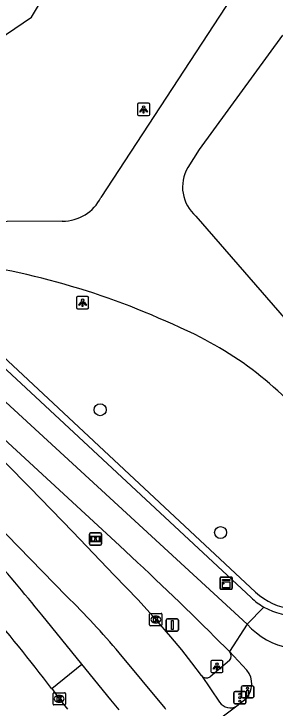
# Model space of a CAD drawing. Extents: x 161087 to 161922, y 382574 to 383873.
# Drawn here: x 161537.1 to 161558.4, y 382762.3 to 382818.8 of the extents above; entities that cross this region are included whole.
import ezdxf

# ---------------------------------------------------------------- set-up
doc = ezdxf.new("R2010")
doc.units = 0
for name, color, linetype in [('IMGEO_Boom', 7, 'Continuous'), ('IMGEO_Drukknoppaal', 7, 'Continuous'), ('IMGEO_Fietspad_gesloten', 7, 'Continuous'), ('IMGEO_Groenvoorziening', 7, 'Continuous'), ('IMGEO_Informatiebord', 7, 'Continuous'), ('IMGEO_Kast', 7, 'Continuous'), ('IMGEO_Kolk', 7, 'Continuous'), ('IMGEO_Lichtpunt', 7, 'Continuous'), ('IMGEO_Muur', 7, 'Continuous'), ('IMGEO_OVBaan_gesloten', 7, 'Continuous'), ('IMGEO_Rijbaan_lokaal_gesloten', 7, 'Continuous'), ('IMGEO_Verkeersbordpaal', 7, 'Continuous'), ('IMGEO_Verkeersregelinstallatiepaal', 7, 'Continuous'), ('IMGEO_Voetpad_gesloten', 7, 'Continuous'), ('IMGEO_Voetpad_open', 7, 'Continuous')]:
    doc.layers.add(name, color=color, linetype=linetype)

msp = doc.modelspace()

# ---------------------------------------------------------------- linework, layer by layer
at = {"layer": 'IMGEO_Boom'}
for centre in [(161544.144, 382786.615), (161553.947, 382776.616)]:
    msp.add_circle(centre, 0.489, dxfattribs=at)
at = {"layer": 'IMGEO_Drukknoppaal'}
for p, q in [((161555.647, 382763.252), (161555.647, 382764.052)), ((161555.647, 382764.052), (161555.647, 382763.252)), ((161555.747, 382764.152), (161556.537, 382764.152)), ((161556.537, 382764.152), (161555.747, 382764.152)), ((161556.637, 382764.052), (161556.637, 382763.252)), ((161556.637, 382763.252), (161556.637, 382764.052)), ((161556.537, 382763.152), (161555.747, 382763.152)), ((161555.747, 382763.152), (161556.537, 382763.152))]:
    msp.add_line(p, q, dxfattribs=at)
msp.add_lwpolyline([(161556.217, 382763.777), (161556.217, 382763.277), (161556.067, 382763.277), (161556.067, 382763.777), (161556.217, 382763.777)], dxfattribs=at)
msp.add_circle((161556.142, 382763.942), 0.085, dxfattribs=at)
for centre, start, end in [((161555.747, 382764.052), 90, 180), ((161555.747, 382764.052), 90, 180), ((161556.537, 382764.052), 0, 90), ((161556.537, 382764.052), 360, 90), ((161555.747, 382763.252), 180, 270), ((161555.747, 382763.252), 180, 270), ((161556.537, 382763.252), 270, 0), ((161556.537, 382763.252), 270, 0)]:
    msp.add_arc(centre, 0.1, start, end, dxfattribs=at)
at = {"layer": 'IMGEO_Fietspad_gesloten'}
for points in [[(161556.116, 382769.155), (161524.253, 382798.423), (161517.676, 382804.37), (161517.032, 382804.946)], [(161526.128, 382793.617), (161545.714, 382775.568)], [(161556.116, 382769.155), (161554.682, 382766.93)], [(161553.481, 382768.115), (161554.682, 382766.93)], [(161554.682, 382766.93), (161556.093, 382765.409)], [(161556.017, 382763.092), (161555.258, 382762.491)]]:
    msp.add_lwpolyline(points, dxfattribs=at)
for centre, radius, start, end in [((161353.913, 382567.913), 282.68, 45.09091, 47.27286), ((161560.572, 382773.066), 5.929, 221.2743, 298.6265), ((161554.694, 382764.295), 1.788, 317.7212, 38.5215)]:
    msp.add_arc(centre, radius, start, end, dxfattribs=at)
at = {"layer": 'IMGEO_Groenvoorziening'}
msp.add_lwpolyline([(161520.913, 382804.24), (161528.275, 382812.282), (161531.754, 382813.944), (161538.564, 382818.562), (161541.884, 382824.196), (161545.807, 382829.562), (161546.278, 382830.041), (161548.394, 382832.187), (161550.559, 382834.385), (161555.053, 382836.506), (161559.002, 382842.214), (161562.781, 382845.94), (161566.474, 382849.373), (161572.424, 382853.034), (161577.604, 382855.911), (161578.943, 382855.382)], dxfattribs=at)
at = {"layer": 'IMGEO_Informatiebord'}
for p, q in [((161543.263, 382775.697), (161543.263, 382776.497)), ((161543.263, 382776.497), (161543.263, 382775.697)), ((161543.363, 382776.597), (161544.153, 382776.597)), ((161544.153, 382776.597), (161543.363, 382776.597)), ((161544.253, 382776.497), (161544.253, 382775.697)), ((161544.253, 382775.697), (161544.253, 382776.497)), ((161544.153, 382775.597), (161543.363, 382775.597)), ((161543.363, 382775.597), (161544.153, 382775.597))]:
    msp.add_line(p, q, dxfattribs=at)
for points in [[(161543.364, 382776.329), (161544.152, 382776.329), (161544.152, 382775.865), (161543.364, 382775.865), (161543.364, 382776.329)], [(161543.429, 382776.264), (161543.429, 382775.93), (161543.704, 382775.93), (161543.705, 382776.143), (161543.809, 382776.144), (161543.81, 382775.93), (161544.087, 382775.93), (161544.087, 382776.264), (161543.811, 382776.264), (161543.811, 382776.184), (161543.705, 382776.184), (161543.705, 382776.264), (161543.429, 382776.264)]]:
    msp.add_lwpolyline(points, dxfattribs=at)
for centre, start, end in [((161543.363, 382776.497), 90, 180), ((161543.363, 382776.497), 90, 180), ((161544.153, 382776.497), 0, 90), ((161544.153, 382776.497), 360, 90), ((161543.363, 382775.697), 180, 270), ((161543.363, 382775.697), 180, 270), ((161544.153, 382775.697), 270, 0), ((161544.153, 382775.697), 270, 0)]:
    msp.add_arc(centre, 0.1, start, end, dxfattribs=at)
at = {"layer": 'IMGEO_Kast'}
for p, q in [((161553.899, 382772.072), (161553.899, 382772.913)), ((161553.899, 382772.913), (161553.899, 382772.072)), ((161553.974, 382772.997), (161554.815, 382772.997)), ((161554.815, 382772.997), (161553.974, 382772.997)), ((161554.899, 382772.922), (161554.899, 382772.081)), ((161554.899, 382772.081), (161554.899, 382772.922)), ((161554.824, 382771.997), (161553.983, 382771.997)), ((161553.983, 382771.997), (161554.824, 382771.997))]:
    msp.add_line(p, q, dxfattribs=at)
for points in [[(161554.094, 382772.787), (161554.694, 382772.787), (161554.694, 382772.702), (161554.094, 382772.702), (161554.094, 382772.787)], [(161554.094, 382772.612), (161554.694, 382772.612), (161554.694, 382772.123), (161554.094, 382772.123), (161554.094, 382772.612)]]:
    msp.add_lwpolyline(points, dxfattribs=at)
msp.add_circle((161554.178, 382772.461), 0.0377, dxfattribs=at)
for centre, start, end in [((161553.977, 382772.919), 92.4484, 184.2845), ((161553.977, 382772.919), 92.4484, 184.2845), ((161554.821, 382772.919), 2.4484, 94.2845), ((161554.821, 382772.919), 2.4484, 94.2845), ((161553.977, 382772.075), 182.4484, 274.2845), ((161553.977, 382772.075), 182.4484, 274.2845), ((161554.821, 382772.075), 272.4484, 4.2845), ((161554.821, 382772.075), 272.4484, 4.2845)]:
    msp.add_arc(centre, 0.0779, start, end, dxfattribs=at)
at = {"layer": 'IMGEO_Kolk'}
for p, q in [((161548.169, 382769.112), (161548.169, 382769.964)), ((161548.244, 382770.038), (161549.096, 382770.038)), ((161548.657, 382769.818), (161548.682, 382769.818)), ((161549.17, 382769.964), (161549.17, 382769.112)), ((161548.68, 382769.258), (161548.655, 382769.258)), ((161549.096, 382769.038), (161548.244, 382769.038)), ((161540.307, 382762.656), (161540.307, 382763.508)), ((161540.382, 382763.582), (161541.234, 382763.582)), ((161541.308, 382763.508), (161541.308, 382762.656)), ((161540.795, 382763.362), (161540.82, 382763.362)), ((161541.234, 382762.582), (161540.382, 382762.582)), ((161540.818, 382762.802), (161540.793, 382762.802))]:
    msp.add_line(p, q, dxfattribs=at)
for points in [[(161548.169, 382769.112), (161548.169, 382769.964)], [(161548.244, 382770.038), (161549.096, 382770.038)], [(161548.49, 382769.738), (161548.613, 382769.738), (161548.613, 382769.587), (161548.743, 382769.738), (161548.907, 382769.738), (161548.761, 382769.587), (161548.914, 382769.338), (161548.762, 382769.338), (161548.677, 382769.502), (161548.613, 382769.435), (161548.613, 382769.338), (161548.49, 382769.338), (161548.49, 382769.738)], [(161549.17, 382769.964), (161549.17, 382769.112)], [(161549.096, 382769.038), (161548.244, 382769.038)], [(161540.307, 382762.656), (161540.307, 382763.508)], [(161540.382, 382763.582), (161541.234, 382763.582)], [(161541.308, 382763.508), (161541.308, 382762.656)], [(161540.628, 382763.282), (161540.751, 382763.282), (161540.751, 382763.131), (161540.881, 382763.282), (161541.045, 382763.282), (161540.899, 382763.131), (161541.052, 382762.882), (161540.9, 382762.882), (161540.815, 382763.046), (161540.751, 382762.979), (161540.751, 382762.882), (161540.628, 382762.882), (161540.628, 382763.282)], [(161541.234, 382762.582), (161540.382, 382762.582)]]:
    msp.add_lwpolyline(points, dxfattribs=at)
for centre, start, end in [((161548.246, 382769.962), 91.552, 178.448), ((161548.246, 382769.962), 91.552, 178.448), ((161549.094, 382769.962), 1.552, 88.448), ((161549.094, 382769.962), 1.552, 88.448), ((161548.246, 382769.114), 181.552, 268.448), ((161548.246, 382769.114), 181.552, 268.448), ((161549.094, 382769.114), 271.552, 358.448), ((161549.094, 382769.114), 271.552, 358.448), ((161540.384, 382763.506), 91.552, 178.448), ((161540.384, 382763.506), 91.552, 178.448), ((161541.232, 382763.506), 1.552, 88.448), ((161541.232, 382763.506), 1.552, 88.448), ((161540.384, 382762.658), 181.552, 268.448), ((161540.384, 382762.658), 181.552, 268.448), ((161541.232, 382762.658), 271.552, 358.448), ((161541.232, 382762.658), 271.552, 358.448)]:
    msp.add_arc(centre, 0.0765, start, end, dxfattribs=at)
for centre, major_axis, ratio, start_param, end_param in [((161548.656, 382769.538), (-0.387, 0.002), 0.722429, 4.712389, 7.853982), ((161548.681, 382769.538), (-0.39, 0.002), 0.717154, 1.570796, 4.712389), ((161540.794, 382763.082), (-0.387, 0.002), 0.722429, 4.712389, 7.853982), ((161540.819, 382763.082), (-0.39, 0.002), 0.717154, 1.570796, 4.712389)]:
    msp.add_ellipse(centre, major_axis=major_axis, ratio=ratio, start_param=start_param, end_param=end_param, dxfattribs=at)
at = {"layer": 'IMGEO_Lichtpunt'}
for p, q in [((161547.178, 382811.465), (161547.178, 382810.658)), ((161547.178, 382811.465), (161547.178, 382810.658)), ((161548.08, 382811.56), (161547.272, 382811.56)), ((161548.08, 382811.56), (161547.272, 382811.56)), ((161548.174, 382810.658), (161548.174, 382811.465)), ((161548.174, 382810.658), (161548.174, 382811.465)), ((161547.272, 382810.564), (161548.08, 382810.564)), ((161547.272, 382810.564), (161548.08, 382810.564)), ((161542.209, 382795.735), (161542.209, 382794.928)), ((161542.209, 382795.735), (161542.209, 382794.928)), ((161543.111, 382795.83), (161542.303, 382795.83)), ((161543.111, 382795.83), (161542.303, 382795.83)), ((161543.205, 382794.928), (161543.205, 382795.735)), ((161543.205, 382794.928), (161543.205, 382795.735)), ((161542.303, 382794.834), (161543.111, 382794.834)), ((161542.303, 382794.834), (161543.111, 382794.834)), ((161553.144, 382766.118), (161553.144, 382765.311)), ((161553.144, 382766.118), (161553.144, 382765.311)), ((161554.046, 382766.213), (161553.238, 382766.213)), ((161554.046, 382766.213), (161553.238, 382766.213)), ((161554.14, 382765.311), (161554.14, 382766.118)), ((161554.14, 382765.311), (161554.14, 382766.118)), ((161553.238, 382765.217), (161554.046, 382765.217)), ((161553.238, 382765.217), (161554.046, 382765.217))]:
    msp.add_line(p, q, dxfattribs=at)
for points in [[(161547.552, 382811.129), (161547.591, 382811.101), (161547.403, 382810.839), (161547.365, 382810.866), (161547.552, 382811.129)], [(161547.654, 382811.081), (161547.701, 382811.081), (161547.701, 382810.759), (161547.654, 382810.759), (161547.654, 382811.081)], [(161547.764, 382811.101), (161547.802, 382811.128), (161547.989, 382810.866), (161547.95, 382810.838), (161547.764, 382811.101)], [(161542.583, 382795.399), (161542.622, 382795.371), (161542.434, 382795.109), (161542.396, 382795.136), (161542.583, 382795.399)], [(161542.685, 382795.351), (161542.732, 382795.351), (161542.732, 382795.029), (161542.685, 382795.029), (161542.685, 382795.351)], [(161542.795, 382795.371), (161542.833, 382795.398), (161543.02, 382795.136), (161542.981, 382795.108), (161542.795, 382795.371)], [(161553.518, 382765.782), (161553.557, 382765.754), (161553.369, 382765.492), (161553.331, 382765.519), (161553.518, 382765.782)], [(161553.62, 382765.734), (161553.667, 382765.734), (161553.667, 382765.412), (161553.62, 382765.412), (161553.62, 382765.734)], [(161553.73, 382765.754), (161553.768, 382765.781), (161553.955, 382765.519), (161553.916, 382765.491), (161553.73, 382765.754)]]:
    msp.add_lwpolyline(points, dxfattribs=at)
for centre in [(161547.677, 382811.263), (161542.708, 382795.533), (161553.643, 382765.916)]:
    msp.add_circle(centre, 0.0994, dxfattribs=at)
for centre, start, end in [((161547.272, 382811.465), 90, 180), ((161547.272, 382811.465), 90, 180), ((161548.08, 382811.465), 0, 90), ((161548.08, 382811.465), 0, 90), ((161547.272, 382810.658), 180, 270), ((161547.272, 382810.658), 180, 270), ((161548.08, 382810.658), 270, 0), ((161548.08, 382810.658), 270, 360), ((161542.303, 382795.735), 90, 180), ((161542.303, 382795.735), 90, 180), ((161543.111, 382795.735), 0, 90), ((161543.111, 382795.735), 0, 90), ((161542.303, 382794.928), 180, 270), ((161542.303, 382794.928), 180, 270), ((161543.111, 382794.928), 270, 0), ((161543.111, 382794.928), 270, 360), ((161553.238, 382766.118), 90, 180), ((161553.238, 382766.118), 90, 180), ((161554.046, 382766.118), 0, 90), ((161554.046, 382766.118), 0, 90), ((161553.238, 382765.311), 180, 270), ((161553.238, 382765.311), 180, 270), ((161554.046, 382765.311), 270, 0), ((161554.046, 382765.311), 270, 360)]:
    msp.add_arc(centre, 0.0946, start, end, dxfattribs=at)
at = {"layer": 'IMGEO_Muur'}
for points in [[(161527.559, 382799.033), (161556.792, 382771.758)], [(161556.424, 382771.318), (161527.169, 382798.541)]]:
    msp.add_lwpolyline(points, dxfattribs=at)
for centre, radius, start, end in [((161560.252, 382775.505), 5.673, 227.5695, 240.7195), ((161560.278, 382775.533), 5.138, 227.2857, 300.6093), ((161560.275, 382775.533), 5.709, 240.6542, 300.3143)]:
    msp.add_arc(centre, radius, start, end, dxfattribs=at)
at = {"layer": 'IMGEO_OVBaan_gesloten'}
for points in [[(161552.388, 382764.975), (161551.601, 382766.003), (161550.793, 382767.071), (161549.898, 382768.125), (161548.67, 382769.538), (161547.248, 382771.146), (161545.29, 382773.157), (161541.91, 382776.676), (161538.407, 382780.287), (161534.484, 382784.238), (161532.433, 382786.262), (161529.924, 382788.722), (161525.499, 382792.875)], [(161541.4, 382771.448), (161533.576, 382779.443), (161533.428, 382779.592)], [(161549.494, 382762.223), (161549.433, 382762.311), (161545.691, 382766.833)], [(161552.388, 382764.975), (161553.862, 382762.81)], [(161555.258, 382762.491), (161550.66, 382759.02)]]:
    msp.add_lwpolyline(points, dxfattribs=at)
for centre, radius, start, end in [((161491.673, 382720.91), 70.901, 40.36944, 45.46356), ((161554.731, 382763.397), 1.048, 214.0523, 300.2044)]:
    msp.add_arc(centre, radius, start, end, dxfattribs=at)
at = {"layer": 'IMGEO_Rijbaan_lokaal_gesloten'}
for points in [[(161542.653, 382765.913), (161539.398, 382769.907)], [(161540.196, 382763.912), (161542.653, 382765.913)], [(161545.69, 382762.184), (161545.023, 382763.005), (161542.653, 382765.913)], [(161540.187, 382763.925), (161540.196, 382763.912)], [(161540.196, 382763.912), (161540.808, 382763.082), (161541.491, 382762.248)]]:
    msp.add_lwpolyline(points, dxfattribs=at)
for centre, radius, start, end in [((161423.979, 382675.508), 146.02, 37.26585, 44.11695), ((161403.765, 382660.057), 174.538, 39.00426, 41.28648)]:
    msp.add_arc(centre, radius, start, end, dxfattribs=at)
at = {"layer": 'IMGEO_Verkeersbordpaal'}
for p, q in [((161549.516, 382768.695), (161549.516, 382769.495)), ((161549.516, 382769.495), (161549.516, 382768.695)), ((161549.616, 382769.595), (161550.406, 382769.595)), ((161550.406, 382769.595), (161549.616, 382769.595)), ((161550.506, 382769.495), (161550.506, 382768.695)), ((161550.506, 382768.695), (161550.506, 382769.495)), ((161550.406, 382768.595), (161549.616, 382768.595)), ((161549.616, 382768.595), (161550.406, 382768.595))]:
    msp.add_line(p, q, dxfattribs=at)
msp.add_lwpolyline([(161549.936, 382769.47), (161550.086, 382769.47), (161550.086, 382768.72), (161549.936, 382768.72), (161549.936, 382769.47)], dxfattribs=at)
for centre, start, end in [((161549.616, 382769.495), 90, 180), ((161549.616, 382769.495), 90, 180), ((161550.406, 382769.495), 0, 90), ((161550.406, 382769.495), 360, 90), ((161549.616, 382768.695), 180, 270), ((161549.616, 382768.695), 180, 270), ((161550.406, 382768.695), 270, 0), ((161550.406, 382768.695), 270, 0)]:
    msp.add_arc(centre, 0.1, start, end, dxfattribs=at)
at = {"layer": 'IMGEO_Verkeersregelinstallatiepaal'}
for p, q in [((161555.021, 382762.779), (161555.021, 382763.579)), ((161555.021, 382763.579), (161555.021, 382762.779)), ((161555.121, 382763.679), (161555.911, 382763.679)), ((161555.911, 382763.679), (161555.121, 382763.679)), ((161556.011, 382763.579), (161556.011, 382762.779)), ((161556.011, 382762.779), (161556.011, 382763.579)), ((161555.911, 382762.679), (161555.121, 382762.679)), ((161555.121, 382762.679), (161555.911, 382762.679))]:
    msp.add_line(p, q, dxfattribs=at)
for centre in [(161555.516, 382763.469), (161555.516, 382763.179), (161555.516, 382762.889)]:
    msp.add_circle(centre, 0.085, dxfattribs=at)
for centre, start, end in [((161555.121, 382763.579), 90, 180), ((161555.121, 382763.579), 90, 180), ((161555.911, 382763.579), 0, 90), ((161555.911, 382763.579), 360, 90), ((161555.121, 382762.779), 180, 270), ((161555.121, 382762.779), 180, 270), ((161555.911, 382762.779), 270, 0), ((161555.911, 382762.779), 270, 0)]:
    msp.add_arc(centre, 0.1, start, end, dxfattribs=at)
at = {"layer": 'IMGEO_Voetpad_gesloten'}
for points in [[(161554.832, 382820.163), (161544.208, 382803.898)], [(161558.996, 382817.102), (161552.189, 382807.791), (161551.274, 382806.323)], [(161541.061, 382801.969), (161527.622, 382801.877), (161525.867, 382802.02), (161522.771, 382802.629)], [(161551.93, 382802.371), (161563.076, 382789.54)]]:
    msp.add_lwpolyline(points, dxfattribs=at)
for centre, radius, start, end in [((161553.984, 382804.742), 3.137, 149.7457, 229.1037), ((161541.104, 382805.43), 3.462, 269.2872, 333.7264), ((161524.056, 382736.696), 62.531, 64.85692, 83.29393), ((161539.093, 382766.665), 29.026, 37.892, 66.592)]:
    msp.add_arc(centre, radius, start, end, dxfattribs=at)
at = {"layer": 'IMGEO_Voetpad_open'}
for points in [[(161557.477, 382770.557), (161556.116, 382769.155)], [(161554.671, 382766.194), (161553.09, 382764.868)]]:
    msp.add_lwpolyline(points, dxfattribs=at)
for centre, radius, start, end in [((161554.27, 382766.568), 0.548, 316.9961, 41.2914), ((161552.801, 382765.331), 0.546, 220.7461, 301.921)]:
    msp.add_arc(centre, radius, start, end, dxfattribs=at)

doc.saveas('drawing.dxf')
